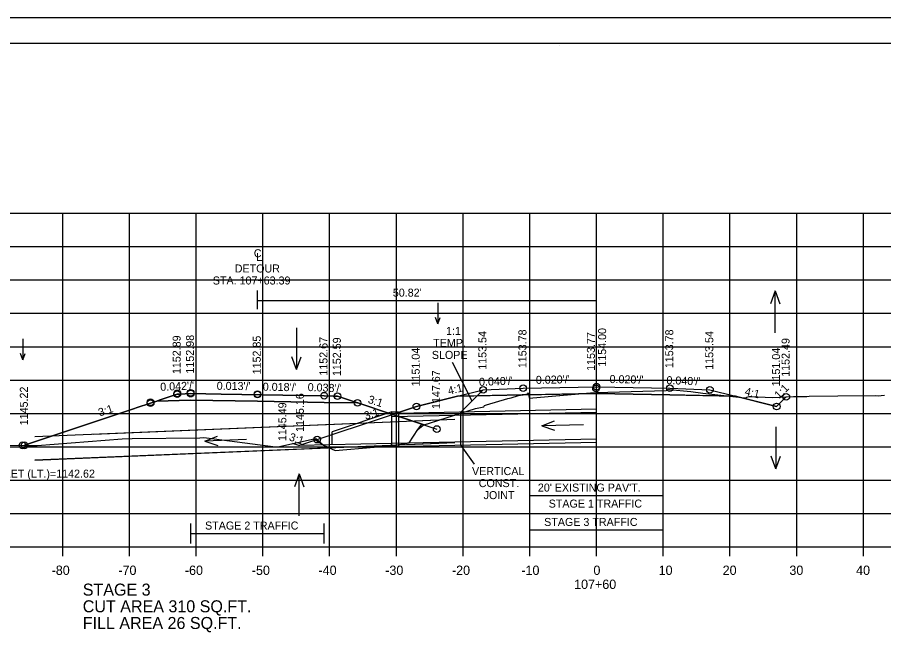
# Model space of a CAD drawing. Extents: x 1368971 to 1374497, y 378717 to 381839.
# Drawn here: x 1370965.9 to 1371095.7, y 379263.8 to 379357.1 of the extents above; entities that cross this region are included whole.
import ezdxf

# ---------------------------------------------------------------- set-up
doc = ezdxf.new("R2010")
doc.units = 0
for name, color, linetype in [('R_Alt Surface', 7, 'Continuous'), ('R_Axis', 7, 'Continuous'), ('R_Axis Annot', 7, 'Continuous'), ('R_Border', 7, 'Continuous'), ('R_Border Notes', 7, 'Continuous'), ('R_Contours', 7, 'Continuous'), ('R_Detour', 7, 'Continuous'), ('R_Detour Annot', 7, 'Continuous'), ('R_Dimension', 7, 'Continuous'), ('R_Draft', 7, 'Continuous'), ('R_Exist Surface', 7, 'Continuous'), ('R_Fin Surface', 7, 'Continuous'), ('R_Grid', 7, 'Continuous'), ('R_No Plot', 7, 'Continuous'), ('R_Water', 7, 'Continuous'), ('R_Water Annot', 7, 'Continuous'), ('R_Xsect Elev', 7, 'Continuous'), ('R_Xsect Slope', 7, 'Continuous')]:
    doc.layers.add(name, color=color, linetype=linetype)

msp = doc.modelspace()

# ---------------------------------------------------------------- linework, layer by layer
at = {"layer": 'R_Alt Surface'}
msp.add_lwpolyline([(1371031.88, 379300.32), (1371041.71, 379300.52), (1371052.71, 379300.74), (1371063.71, 379300.52), (1371073.53, 379300.32)], dxfattribs=at)
at = {"layer": 'R_Axis'}
for p, q in [((1370902.71, 379277.74), (1371202.71, 379277.74)), ((1370972.71, 379276.34), (1370972.71, 379277.74)), ((1370982.71, 379276.34), (1370982.71, 379277.74)), ((1370992.71, 379276.34), (1370992.71, 379277.74)), ((1371002.71, 379276.34), (1371002.71, 379277.74)), ((1371012.71, 379276.34), (1371012.71, 379277.74)), ((1371022.71, 379276.34), (1371022.71, 379277.74)), ((1371032.71, 379276.34), (1371032.71, 379277.74)), ((1371042.71, 379276.34), (1371042.71, 379277.74)), ((1371052.71, 379276.34), (1371052.71, 379277.74)), ((1371062.71, 379276.34), (1371062.71, 379277.74)), ((1371072.71, 379276.34), (1371072.71, 379277.74)), ((1371082.71, 379276.34), (1371082.71, 379277.74)), ((1371092.71, 379276.34), (1371092.71, 379277.74))]:
    msp.add_line(p, q, dxfattribs=at)
at = {"layer": 'R_Border'}
for p, q in [((1370894.71, 379353.2), (1371210.89, 379353.2)), ((1371047.23, 379352.94), (1371047.23, 379352.94)), ((1371047.23, 379352.94), (1371047.23, 379352.94))]:
    msp.add_line(p, q, dxfattribs=at)
at = {"layer": 'R_Contours'}
for p, q in [((1371034.81, 379300.38), (1371031.88, 379300.32)), ((1371034.81, 379300.38), (1371032.38, 379297.95)), ((1371032.38, 379297.95), (1371034.81, 379300.38)), ((1371032.38, 379297.78), (1371034.58, 379298.49)), ((1371032.38, 379297.95), (1371032.38, 379297.78)), ((1371032.38, 379297.78), (1371032.38, 379297.95)), ((1371022.15, 379297.59), (1371026.9, 379296.02)), ((1371026.9, 379296.02), (1371032.38, 379297.78))]:
    msp.add_line(p, q, dxfattribs=at)
for points in [[(1371026.55, 379296.14), (1371023.15, 379297.26), (1371022.71, 379297.4), (1371016.9, 379299.33), (1371014.95, 379299.98), (1371013.89, 379300.33), (1371013.22, 379300.35), (1371011.89, 379300.4), (1370996.47, 379300.64), (1370991.88, 379300.71), (1370990.25, 379300.65), (1370989.88, 379300.63), (1370987.32, 379299.77), (1370986.67, 379299.55), (1370985.88, 379299.29), (1370983.44, 379298.47), (1370966.98, 379292.96)], [(1371034.58, 379298.49), (1371035.8, 379298.71), (1371035.93, 379298.93), (1371036.23, 379299.04), (1371039.43, 379299.99), (1371039.94, 379300.08), (1371041.04, 379300.42), (1371041.57, 379300.52), (1371034.81, 379300.38)], [(1371031.88, 379300.32), (1371025.71, 379298.78), (1371022.15, 379297.59)], [(1370966.98, 379292.95), (1370968.86, 379292.93), (1370981.64, 379293.91), (1370983.11, 379293.96), (1370993.25, 379294.09), (1370993.79, 379294.11), (1370994.25, 379294.1), (1371004.61, 379292.72), (1371004.95, 379292.75), (1371010.38, 379293.93), (1371011.81, 379292.96), (1371013.55, 379292.2), (1371019.4, 379292.7), (1371021.81, 379292.88), (1371022.3, 379292.95), (1371024.65, 379293.35), (1371025.92, 379295.35), (1371026.55, 379296.14)], [(1370966.98, 379292.96), (1370966.98, 379292.95)]]:
    msp.add_lwpolyline(points, dxfattribs=at)
for points in [[(1371041.57, 379300.52), (1371042.43, 379300.68), (1371042.54, 379300.83), (1371042.58, 379300.54), (1371041.71, 379300.52)], [(1371042.58, 379300.54), (1371042.63, 379300.05), (1371050.01, 379300.69)], [(1371050.01, 379300.69), (1371051.82, 379300.84), (1371052.64, 379300.88), (1371063.16, 379301.2), (1371063.42, 379301.21), (1371063.47, 379301.37), (1371063.59, 379301.35), (1371066.86, 379301.03), (1371068.66, 379300.77), (1371072.64, 379300.34), (1371063.71, 379300.52), (1371052.71, 379300.74)], [(1370966.98, 379292.96), (1370966.98, 379292.95), (1370968.86, 379292.93), (1370981.64, 379293.91), (1370983.11, 379293.96), (1370993.25, 379294.09), (1370993.79, 379294.11), (1370994.25, 379294.1), (1371004.61, 379292.72), (1371004.95, 379292.75), (1371010.38, 379293.93), (1371010.46, 379293.83), (1371010.63, 379293.99), (1371011.81, 379292.96), (1371013.55, 379292.2), (1371019.4, 379292.7), (1371021.81, 379292.88), (1371022.15, 379292.93), (1371024.65, 379293.35), (1371025.92, 379295.35), (1371026.73, 379295.97), (1371026.9, 379296.02), (1371022.15, 379297.59), (1371016.96, 379299.31), (1371011.89, 379299.4), (1371001.89, 379299.59), (1370991.88, 379299.71), (1370986.82, 379299.6), (1370986.67, 379299.55), (1370985.88, 379299.29), (1370983.73, 379298.57), (1370983.44, 379298.47)], [(1371072.64, 379300.34), (1371074.09, 379300.19), (1371073.53, 379300.32)], [(1371074.09, 379300.19), (1371074.5, 379300.14), (1371075.15, 379300.08), (1371075.25, 379300.18), (1371075.57, 379300.29), (1371075.82, 379300.27), (1371079.06, 379300.15), (1371081.15, 379300.23), (1371079.71, 379298.78)]]:
    msp.add_lwpolyline(points, close=True, dxfattribs=at)
at = {"layer": 'R_Detour'}
for points in [[(1370966.98, 379292.96), (1370983.44, 379298.47), (1370983.73, 379298.57), (1370985.88, 379299.29), (1370986.67, 379299.55), (1370986.82, 379299.6), (1370987.32, 379299.77), (1370989.88, 379300.63), (1370990.25, 379300.65), (1370991.88, 379300.71), (1370996.47, 379300.64), (1371011.89, 379300.4), (1371013.22, 379300.35), (1371013.89, 379300.33), (1371014.95, 379299.98), (1371016.9, 379299.33), (1371016.92, 379299.33), (1371016.96, 379299.31), (1371022.71, 379297.4), (1371023.15, 379297.26), (1371026.55, 379296.14), (1371028.76, 379295.4)], [(1370986.82, 379299.6), (1370991.88, 379299.71), (1371001.89, 379299.59), (1371011.89, 379299.4), (1371016.96, 379299.31)]]:
    msp.add_lwpolyline(points, dxfattribs=at)
at = {"layer": 'R_Dimension'}
for p, q in [((1371001.89, 379313.37), (1371001.89, 379316.14)), ((1371052.71, 379311.01), (1371052.71, 379316.14)), ((1371031.09, 379305.43), (1371034.04, 379299.62)), ((1371032.38, 379292.95), (1371034.37, 379290.13)), ((1371042.71, 379283.93), (1371042.71, 379286.93)), ((1371062.71, 379283.93), (1371062.71, 379286.93)), ((1371042.71, 379285.43), (1371062.71, 379285.43)), ((1370991.89, 379278.24), (1370991.89, 379281.24)), ((1371011.89, 379278.24), (1371011.89, 379281.24)), ((1371042.71, 379278.78), (1371042.71, 379281.78)), ((1371062.71, 379278.78), (1371062.71, 379281.78)), ((1370991.89, 379279.74), (1371011.89, 379279.74)), ((1371042.71, 379280.28), (1371062.71, 379280.28))]:
    msp.add_line(p, q, dxfattribs=at)
msp.add_lwpolyline([(1371001.89, 379314.64), (1371052.71, 379314.64)], dxfattribs=at)
at = {"layer": 'R_Draft'}
msp.add_line((1371035.71, 379301.28), (1371032.38, 379297.95), dxfattribs=at)
at = {"layer": 'R_Exist Surface'}
msp.add_lwpolyline([(1370962.32, 379292.99), (1370968.86, 379292.93), (1370981.64, 379293.91), (1370983.11, 379293.96), (1370993.25, 379294.09), (1370993.79, 379294.11), (1370994.25, 379294.1), (1371004.61, 379292.72), (1371004.95, 379292.75), (1371010.38, 379293.93), (1371010.46, 379293.83), (1371010.63, 379293.99), (1371011.81, 379292.96), (1371013.55, 379292.2), (1371019.4, 379292.7), (1371021.81, 379292.88), (1371022.3, 379292.95), (1371024.65, 379293.35), (1371025.92, 379295.35), (1371026.73, 379295.97), (1371034.58, 379298.49), (1371035.8, 379298.71), (1371035.93, 379298.93), (1371036.23, 379299.04), (1371039.43, 379299.99), (1371039.94, 379300.08), (1371041.04, 379300.42), (1371042.43, 379300.68), (1371042.54, 379300.83), (1371042.63, 379300.05), (1371051.82, 379300.84), (1371052.64, 379300.88), (1371063.16, 379301.2), (1371063.42, 379301.21), (1371063.47, 379301.37), (1371063.59, 379301.35), (1371066.86, 379301.03), (1371068.66, 379300.77), (1371074.5, 379300.14), (1371075.15, 379300.08), (1371075.25, 379300.18), (1371075.57, 379300.29), (1371075.82, 379300.27), (1371079.06, 379300.15), (1371082.21, 379300.27), (1371084.04, 379300.3), (1371084.24, 379300.29), (1371084.56, 379300.32), (1371088.87, 379300.36), (1371094.54, 379300.41), (1371095.02, 379300.4), (1371095.39, 379300.42), (1371095.87, 379300.46)], dxfattribs=at)
at = {"layer": 'R_Fin Surface'}
msp.add_line((1371008.08, 379292.91), (1371007.13, 379293.22), dxfattribs=at)
msp.add_lwpolyline([(1371008.08, 379292.91), (1371012.65, 379294.43), (1371013.22, 379294.62), (1371018.25, 379296.29), (1371025.71, 379298.78), (1371031.88, 379300.32), (1371035.71, 379301.28), (1371041.71, 379301.52), (1371052.71, 379301.74), (1371063.71, 379301.52), (1371069.71, 379301.28), (1371073.53, 379300.32), (1371079.71, 379298.78), (1371081.15, 379300.23)], dxfattribs=at)
at = {"layer": 'R_Grid'}
for p, q in [((1370902.71, 379327.74), (1371202.71, 379327.74)), ((1370972.71, 379277.74), (1370972.71, 379327.74)), ((1370982.71, 379277.74), (1370982.71, 379327.74)), ((1370992.71, 379277.74), (1370992.71, 379327.74)), ((1371002.71, 379277.74), (1371002.71, 379327.74)), ((1371012.71, 379277.74), (1371012.71, 379327.74)), ((1371022.71, 379277.74), (1371022.71, 379327.74)), ((1371032.71, 379277.74), (1371032.71, 379327.74)), ((1371042.71, 379277.74), (1371042.71, 379327.74)), ((1371052.71, 379277.74), (1371052.71, 379327.74)), ((1371062.71, 379277.74), (1371062.71, 379327.74)), ((1371072.71, 379277.74), (1371072.71, 379327.74)), ((1371082.71, 379277.74), (1371082.71, 379327.74)), ((1371092.71, 379277.74), (1371092.71, 379327.74)), ((1370902.71, 379322.74), (1371202.71, 379322.74)), ((1370902.71, 379317.74), (1371202.71, 379317.74)), ((1370902.71, 379312.74), (1371202.71, 379312.74)), ((1370902.71, 379307.74), (1371202.71, 379307.74)), ((1370902.71, 379302.74), (1371202.71, 379302.74)), ((1370902.71, 379297.74), (1371202.71, 379297.74)), ((1370902.71, 379292.74), (1371202.71, 379292.74)), ((1370902.71, 379287.74), (1371202.71, 379287.74)), ((1370902.71, 379282.74), (1371202.71, 379282.74)), ((1370902.71, 379277.74), (1371202.71, 379277.74))]:
    msp.add_line(p, q, dxfattribs=at)
at = {"layer": 'R_No Plot'}
msp.add_line((1370882.31, 379357.09), (1371215.64, 379357.09), dxfattribs=at)
for points in [[(1370882.3, 379357.09), (1371215.64, 379357.09), (1371215.64, 379143.75), (1370882.3, 379143.75)], [(1371128.63, 379353.2), (1371128.63, 379343.32), (1371164.36, 379343.32), (1371164.36, 379340.4), (1371187.56, 379340.4), (1371187.56, 379316.07), (1371210.89, 379316.07), (1371210.89, 379147.74), (1370894.71, 379147.74), (1370894.71, 379353.2)]]:
    msp.add_lwpolyline(points, close=True, dxfattribs=at)
for centre in [(1371035.71, 379301.28), (1371041.71, 379301.52), (1371052.64, 379301.5), (1371052.71, 379301.74), (1371063.71, 379301.52), (1371069.71, 379301.28), (1370989.88, 379300.75), (1370989.88, 379300.63), (1370991.88, 379300.83), (1370991.88, 379300.71), (1371001.89, 379300.62), (1371001.89, 379300.59), (1371011.89, 379300.4), (1371011.89, 379300.4), (1371013.89, 379300.33), (1371013.89, 379300.33), (1371081.15, 379300.23), (1370985.88, 379299.41), (1370985.88, 379299.29), (1371016.9, 379299.33), (1371016.9, 379299.33), (1371025.71, 379298.78), (1371079.71, 379298.78), (1371028.76, 379295.4), (1371028.76, 379295.4), (1371010.83, 379293.82), (1370966.67, 379292.96), (1370966.98, 379292.96)]:
    msp.add_circle(centre, 0.5, dxfattribs=at)
at = {"layer": 'R_Water'}
for p, q in [((1371022.04, 379297.98), (1371013.11, 379295)), ((1371022.04, 379292.73), (1371022.04, 379297.98)), ((1371052.71, 379297.9), (1371022.04, 379297.22)), ((1371052.71, 379298.4), (1371023.04, 379297.74)), ((1371032.38, 379292.95), (1371032.38, 379297.95)), ((1371031.46, 379296.84), (1370968.54, 379294.23)), ((1371031.46, 379296.84), (1370977.32, 379294.59)), ((1371013.11, 379293.02), (1371013.11, 379295)), ((1371052.71, 379293.9), (1371022.04, 379293.22)), ((1371031.46, 379293.34), (1370968.54, 379290.72)), ((1371031.46, 379293.33), (1370968.54, 379290.71)), ((1371022.04, 379293.22), (1371008.07, 379292.91)), ((1371052.71, 379293.4), (1371022.04, 379292.72))]:
    msp.add_line(p, q, dxfattribs=at)
msp.add_lwpolyline([(1371022.04, 379297.98), (1371023.04, 379297.98), (1371023.04, 379292.74)], dxfattribs=at)
at = {"layer": 'R_Water Annot'}
for p, q in [((1371079.5, 379316.1), (1371078.8, 379314.18)), ((1371079.5, 379309.82), (1371079.5, 379316.1)), ((1371079.5, 379316.1), (1371080.2, 379314.18)), ((1371028.94, 379314.31), (1371028.94, 379311.17)), ((1371028.94, 379311.17), (1371028.59, 379312.13)), ((1371028.94, 379311.17), (1371029.29, 379312.13)), ((1371007.76, 379310.59), (1371007.76, 379304.3)), ((1370966.72, 379308.92), (1370966.72, 379305.78)), ((1370966.72, 379305.78), (1370966.37, 379306.74)), ((1370966.72, 379305.78), (1370967.07, 379306.74)), ((1371007.76, 379304.3), (1371007.06, 379306.23)), ((1371007.76, 379304.3), (1371008.46, 379306.23)), ((1371044.49, 379295.89), (1371046.4, 379296.63)), ((1371050.77, 379296.03), (1371044.49, 379295.89)), ((1371044.49, 379295.89), (1371046.43, 379295.23)), ((1371079.57, 379295.72), (1371079.57, 379289.43)), ((1370993.99, 379293.58), (1370995.88, 379294.35)), ((1371000.27, 379293.81), (1370993.99, 379293.58)), ((1370993.99, 379293.58), (1370995.94, 379292.95)), ((1371079.57, 379289.43), (1371078.87, 379291.35)), ((1371079.57, 379289.43), (1371080.27, 379291.35)), ((1371008.14, 379288.67), (1371007.44, 379286.74)), ((1371008.14, 379282.38), (1371008.14, 379288.67)), ((1371008.14, 379288.67), (1371008.84, 379286.74))]:
    msp.add_line(p, q, dxfattribs=at)

# ---------------------------------------------------------------- texts
at = {"layer": 'R_Axis Annot'}
for s, height, p in [('-80', 1.4, (1370971.05, 379273.54)), ('-70', 1.4, (1370981.05, 379273.54)), ('-60', 1.4, (1370991.02, 379273.54)), ('-50', 1.4, (1371001.05, 379273.54)), ('-40', 1.4, (1371011.05, 379273.54)), ('-30', 1.4, (1371021.05, 379273.54)), ('-20', 1.4, (1371031.05, 379273.54)), ('-10', 1.4, (1371041.45, 379273.54)), ('0', 1.4, (1371052.25, 379273.54)), ('10', 1.4, (1371062.02, 379273.54)), ('20', 1.4, (1371071.62, 379273.54)), ('30', 1.4, (1371081.62, 379273.54)), ('40', 1.4, (1371091.62, 379273.54)), ('STAGE 3', 1.8, (1370975.71, 379270.44)), ('107+60', 1.4, (1371049.36, 379271.44)), ('CUT AREA 310 SQ.FT.', 1.8, (1370975.71, 379267.94)), ('FILL AREA 26 SQ.FT.', 1.8, (1370975.71, 379265.44))]:
    msp.add_text(s, height=height, dxfattribs=at).set_placement(p)
at = {"layer": 'R_Border Notes'}
msp.add_text('F.L. OUTLET (LT.)=1142.62', height=1.2, dxfattribs=at).set_placement((1370957.42, 379288.12))
at = {"layer": 'R_Detour Annot'}
for s, rotation, p in [('1152.89', 90, (1370990.38, 379303.63)), ('1152.98', 90, (1370992.38, 379303.71)), ('1152.85', 90, (1371002.39, 379303.59)), ('1152.67', 90, (1371012.39, 379303.4)), ('1152.59', 90, (1371014.39, 379303.33)), ('1147.67', 90, (1371029.26, 379298.4)), ("0.042'/'", 2.3984, (1370987.35, 379301.12)), ("0.013'/'", 359.2656, (1370995.78, 379301.29)), ("0.018'/'", 358.9588, (1371002.68, 379301.15)), ("0.038'/'", 357.8161, (1371009.4, 379301.1)), ('1145.22', 90, (1370967.48, 379295.96)), ('3:1', 341.6728, (1371018.35, 379299.36)), ('3:1', 18.5213, (1370978.27, 379297.27))]:
    msp.add_text(s, height=1.2, rotation=rotation, dxfattribs=at).set_placement(p)
at = {"layer": 'R_Dimension'}
for s, p in [('C', (1371001.35, 379321.14)), ('L', (1371001.71, 379320.59)), ('DETOUR', (1370998.49, 379318.86)), ('STA. 107+63.39', (1370995.2, 379317.06)), ("50.82'", (1371022.18, 379315.24)), ("20' EXISTING PAV'T.", (1371043.92, 379286.03)), ('STAGE 1 TRAFFIC', (1371045.54, 379283.63)), ('STAGE 2 TRAFFIC', (1370994.04, 379280.34)), ('STAGE 3 TRAFFIC', (1371044.86, 379280.88))]:
    msp.add_text(s, height=1.2, dxfattribs=at).set_placement(p)
at = {"layer": 'R_Xsect Elev'}
for s, p in [('1:1', (1371030.16, 379309.51)), ('TEMP.', (1371028.23, 379307.71)), ('SLOPE', (1371028.03, 379305.91)), ('VERTICAL', (1371034.05, 379288.5)), ('CONST.', (1371035.06, 379286.7)), ('JOINT', (1371035.79, 379284.9))]:
    msp.add_text(s, height=1.2, dxfattribs=at).set_placement(p)
for s, p in [('1153.54', (1371036.21, 379304.28)), ('1153.78', (1371042.21, 379304.52)), ('1153.77', (1371052.47, 379304.12)), ('1154.00', (1371054.15, 379304.74)), ('1153.78', (1371064.21, 379304.52)), ('1153.54', (1371070.21, 379304.28)), ('1152.49', (1371081.65, 379303.23)), ('1151.04', (1371026.21, 379301.78)), ('1151.04', (1371080.21, 379301.78)), ('1145.16', (1371008.85, 379294.97)), ('1145.49', (1371006.22, 379293.59))]:
    msp.add_text(s, height=1.2, rotation=90, dxfattribs=at).set_placement(p)
at = {"layer": 'R_Xsect Slope'}
for s, rotation, p in [("0.040'/'", 2.2906, (1371035.12, 379301.86)), ("0.020'/'", 1.1458, (1371043.63, 379302.16)), ("0.020'/'", 358.8542, (1371054.66, 379302.3)), ("0.040'/'", 357.7094, (1371063.17, 379302.14)), ('4:1', 14.0362, (1371030.59, 379300.52)), ('1:1', 45, (1371080.08, 379299.86)), ('4:1', 345.9638, (1371074.83, 379300.52)), ('3:1', 18.4349, (1371018.11, 379296.77)), ('3:1', 341.5651, (1371006.54, 379293.73))]:
    msp.add_text(s, height=1.2, rotation=rotation, dxfattribs=at).set_placement(p)

doc.saveas('drawing.dxf')
